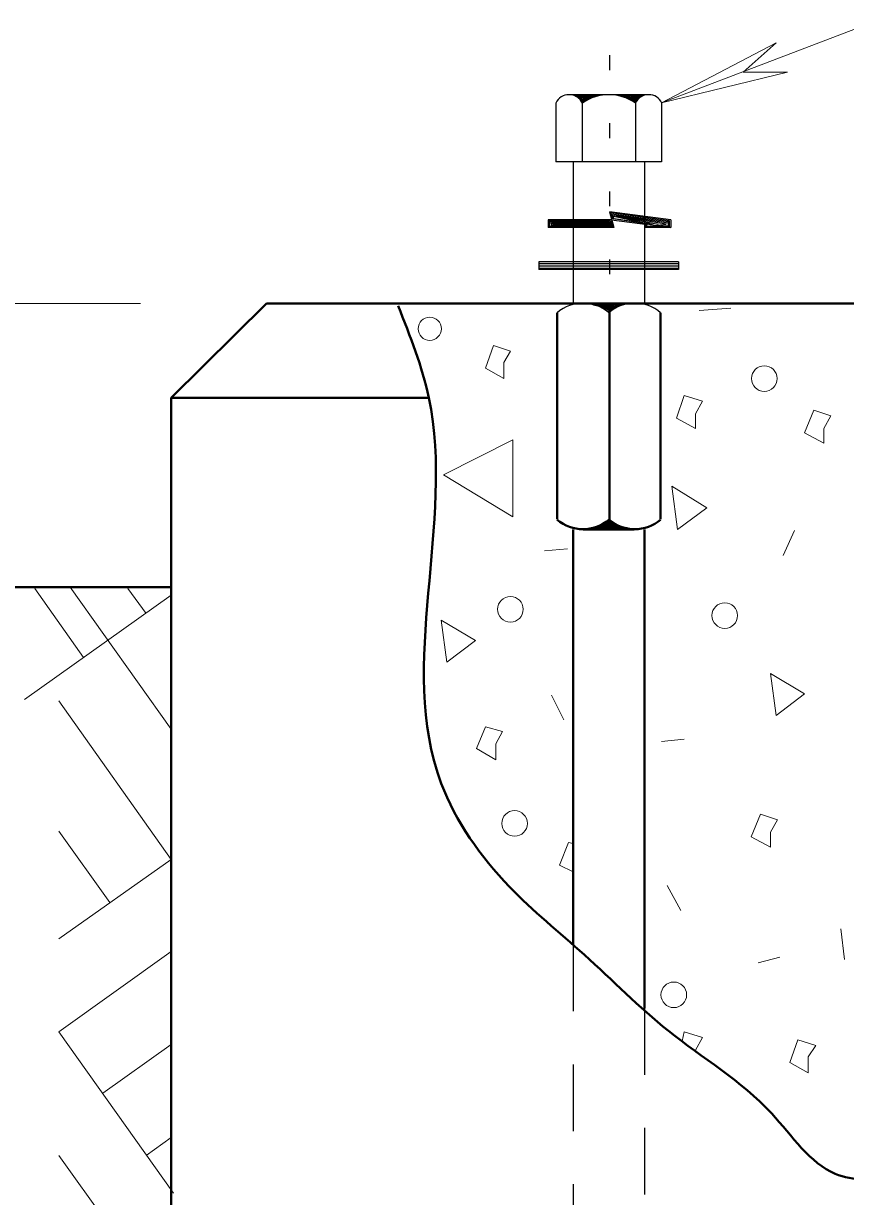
# Model space of a CAD drawing. Extents: x 312583 to 312854, y 144419 to 144597.
# Drawn here: x 312777.02 to 312782.57, y 144538.19 to 144546.12 of the extents above; entities that cross this region are included whole.
import ezdxf

# ---------------------------------------------------------------- set-up
doc = ezdxf.new("R2010")
doc.units = 0
doc.header["$LTSCALE"] = 0.3
doc.linetypes.add('DOTTED', pattern=[1.5, 0.3, -1.2])
doc.linetypes.add('SHORT_DASHED', pattern=[2.7, 1.5, -1.2])
doc.layers.add('1', color=7, linetype='Continuous', lineweight=25)
doc.layers.add('2', color=7, linetype='Continuous', lineweight=13)

msp = doc.modelspace()

# ---------------------------------------------------------------- linework, layer by layer
at = {"layer": '1', "linetype": 'DOTTED'}
msp.add_line((312780.976, 144545.9033), (312780.976, 144544.2243), dxfattribs=at)
at = {"layer": '1'}
for p, q in [((312781.2443, 144545.6349), (312780.7076, 144545.6349)), ((312780.6156, 144545.5813), (312780.6156, 144545.1826)), ((312780.792, 144545.5813), (312780.792, 144545.1826)), ((312781.1523, 144545.5813), (312781.1523, 144545.1826)), ((312781.3286, 144545.5813), (312781.3286, 144545.1826)), ((312781.3286, 144545.1826), (312780.6156, 144545.1826)), ((312780.7306, 144545.1826), (312780.7306, 144544.2243)), ((312781.2136, 144545.1826), (312781.2136, 144544.2243)), ((312780.562, 144544.7916), (312780.562, 144544.7379)), ((312780.9913, 144544.7916), (312780.562, 144544.7916)), ((312781.39, 144544.7916), (312781.39, 144544.7379)), ((312781.0066, 144544.7379), (312780.562, 144544.7379)), ((312781.4436, 144544.5079), (312780.5006, 144544.5079)), ((312780.5006, 144544.5079), (312780.5006, 144544.4543)), ((312781.4436, 144544.4926), (312780.5006, 144544.4926)), ((312781.4436, 144544.4773), (312780.5006, 144544.4773)), ((312781.4436, 144544.4619), (312780.5006, 144544.4619)), ((312781.4436, 144544.4543), (312780.5006, 144544.4543)), ((312781.4436, 144544.5079), (312781.4436, 144544.4543)), ((312781.2136, 144544.2243), (312780.7306, 144544.2243)), ((312781.1446, 144544.2243), (312780.7996, 144544.2243))]:
    msp.add_line(p, q, dxfattribs=at)
at = {"layer": '1', "lineweight": 40}
for p, q in [((312778.0166, 144543.5879), (312778.6606, 144544.2243)), ((312778.6606, 144544.2243), (312839.994, 144544.2243)), ((312780.976, 144544.2243), (312780.976, 144542.6986)), ((312780.6233, 144544.1629), (312780.6233, 144542.7676)), ((312781.321, 144544.1629), (312781.321, 144542.7676)), ((312778.0166, 144543.5879), (312778.0166, 144521.2243)), ((312778.0166, 144543.5879), (312779.757, 144543.5879)), ((312780.7306, 144542.6986), (312780.7306, 144539.8926)), ((312781.1446, 144542.6986), (312780.7996, 144542.6986)), ((312781.2136, 144542.6986), (312781.2136, 144539.4633)), ((312778.0166, 144542.3076), (312772.512, 144542.3076))]:
    msp.add_line(p, q, dxfattribs=at)
at = {"layer": '1', "linetype": 'SHORT_DASHED'}
for p, q in [((312780.7306, 144539.8926), (312780.7306, 144536.3966)), ((312781.2136, 144539.4633), (312781.2136, 144535.9213))]:
    msp.add_line(p, q, dxfattribs=at)
at = {"layer": '1'}
for points in [[(312780.7306, 144545.6349), (312780.93, 144545.6349), (312780.8916, 144545.6273), (312780.8686, 144545.6196), (312780.8303, 144545.6119), (312780.792, 144545.5813), (312780.7843, 144545.6043), (312780.7613, 144545.6196), (312780.7383, 144545.6349), (312780.9146, 144545.6349), (312780.861, 144545.6196), (312780.8226, 144545.6043), (312780.7996, 144545.5889), (312780.769, 144545.6196), (312780.746, 144545.6273), (312780.8916, 144545.6349), (312780.838, 144545.6196), (312780.7996, 144545.5966), (312780.7613, 144545.6273), (312780.8763, 144545.6273), (312780.792, 144545.5966), (312780.7613, 144545.6273), (312780.861, 144545.6273), (312780.792, 144545.6043), (312780.769, 144545.6273), (312780.8456, 144545.6273), (312780.792, 144545.6043), (312780.7843, 144545.6196), (312780.8303, 144545.6196), (312780.7996, 144545.6119), (312780.792, 144545.6196), (312780.8073, 144545.6196), (312780.7996, 144545.6119)], [(312781.2213, 144545.6349), (312781.022, 144545.6349), (312781.0526, 144545.6273), (312781.0756, 144545.6196), (312781.114, 144545.6119), (312781.1523, 144545.5813), (312781.1676, 144545.6043), (312781.183, 144545.6196), (312781.2136, 144545.6349), (312781.0373, 144545.6349), (312781.0833, 144545.6196), (312781.1216, 144545.6043), (312781.1523, 144545.5889), (312781.1753, 144545.6196), (312781.1983, 144545.6273), (312781.0603, 144545.6349), (312781.1063, 144545.6196), (312781.1523, 144545.5966), (312781.1906, 144545.6273), (312781.0756, 144545.6273), (312781.1523, 144545.5966), (312781.183, 144545.6273), (312781.0833, 144545.6273), (312781.1523, 144545.6043), (312781.1753, 144545.6273), (312781.0986, 144545.6273), (312781.1523, 144545.6043), (312781.1676, 144545.6196), (312781.1216, 144545.6196), (312781.1523, 144545.6119), (312781.16, 144545.6196), (312781.137, 144545.6196), (312781.1523, 144545.6119)], [(312781.39, 144544.7916), (312780.976, 144544.8453), (312781.0066, 144544.7379)], [(312780.999, 144544.7379), (312780.5696, 144544.7379), (312780.5696, 144544.7839), (312780.9836, 144544.7839), (312780.999, 144544.7456), (312780.5696, 144544.7456), (312780.5773, 144544.7763), (312780.976, 144544.7763), (312780.9913, 144544.7533), (312780.585, 144544.7533), (312780.585, 144544.7686), (312780.5926, 144544.7686), (312780.976, 144544.7686), (312780.9836, 144544.7609), (312780.5926, 144544.7609)], [(312781.2136, 144544.7379), (312781.3823, 144544.7456), (312781.3823, 144544.7839), (312780.9836, 144544.8376), (312780.999, 144544.7993), (312781.2136, 144544.7686), (312781.2213, 144544.7456), (312781.3746, 144544.7456), (312781.3746, 144544.7763), (312780.9913, 144544.8299), (312781.0066, 144544.7993), (312781.2213, 144544.7686), (312781.229, 144544.7456), (312781.3746, 144544.7533), (312781.3746, 144544.7686), (312781.0066, 144544.8223), (312781.0066, 144544.8146), (312781.2213, 144544.7686), (312781.2366, 144544.7686), (312781.2826, 144544.7533), (312781.3593, 144544.7609), (312781.022, 144544.8146), (312781.3056, 144544.7609)], [(312780.9913, 144544.7916), (312781.39, 144544.7379), (312781.2136, 144544.7379)], [(312781.0986, 144544.2243), (312780.8456, 144544.2243), (312780.8686, 144544.2166), (312780.8993, 144544.2089), (312780.93, 144544.2013), (312780.9453, 144544.1859), (312780.9683, 144544.1706), (312780.976, 144544.1706), (312781.022, 144544.2013), (312781.0603, 144544.2166), (312781.091, 144544.2243), (312780.861, 144544.2243), (312780.8763, 144544.2243), (312780.8993, 144544.2166), (312780.93, 144544.2089), (312780.953, 144544.1936), (312780.9683, 144544.1859), (312780.976, 144544.1706), (312781.0143, 144544.2013), (312781.0603, 144544.2166), (312780.8916, 144544.2243), (312780.9376, 144544.2089), (312780.976, 144544.1859), (312781.045, 144544.2166), (312780.9146, 144544.2166), (312780.976, 144544.1783), (312781.0296, 144544.2166), (312780.9223, 144544.2166), (312780.9683, 144544.1936), (312781.0066, 144544.2089), (312780.9376, 144544.2089), (312780.976, 144544.2013), (312781.0143, 144544.2089), (312780.9836, 144544.1936), (312780.9836, 144544.2089), (312780.976, 144544.1859), (312780.9606, 144544.2013), (312780.953, 144544.2013), (312780.9376, 144544.2089)]]:
    msp.add_lwpolyline(points, dxfattribs=at)
at = {"layer": '1', "lineweight": 40}
msp.add_lwpolyline([(312781.0986, 144542.7063), (312780.8456, 144542.6986), (312780.8686, 144542.7063), (312780.8993, 144542.7139), (312780.93, 144542.7293), (312780.9453, 144542.7369), (312780.9683, 144542.7523), (312780.976, 144542.7599), (312781.022, 144542.7293), (312781.0603, 144542.7139), (312781.091, 144542.7063), (312780.861, 144542.7063), (312780.8763, 144542.7063), (312780.8993, 144542.7139), (312780.93, 144542.7216), (312780.953, 144542.7369), (312780.9683, 144542.7446), (312780.976, 144542.7523), (312781.0143, 144542.7216), (312781.0603, 144542.7063), (312780.8916, 144542.7063), (312780.9376, 144542.7216), (312780.976, 144542.7446), (312781.045, 144542.7139), (312780.9146, 144542.7063), (312780.976, 144542.7446), (312781.0296, 144542.7139), (312780.9223, 144542.7139), (312780.9683, 144542.7369), (312781.0066, 144542.7139), (312780.9376, 144542.7139), (312780.976, 144542.7293), (312781.0143, 144542.7216), (312780.9836, 144542.7369), (312780.9836, 144542.7216), (312780.976, 144542.7446), (312780.9606, 144542.7216), (312780.953, 144542.7216), (312780.9376, 144542.7216)], dxfattribs=at)
at = {"layer": '1'}
for centre, radius, start, end in [((312780.7041, 144545.5372), 0.0993, 25.60064, 154.39936), ((312780.9728, 144545.3239), 0.3126, 55.04559, 124.95441), ((312781.2414, 144545.5372), 0.0993, 25.60064, 154.39936), ((312780.798, 144543.9547), 0.272, 50.00693, 129.99306), ((312781.1476, 144543.9547), 0.272, 50.00694, 129.99307)]:
    msp.add_arc(centre, radius, start, end, dxfattribs=at)
at = {"layer": '1', "lineweight": 40}
for centre, start, end in [((312780.798, 144542.9721), 230.00694, 309.99307), ((312781.1476, 144542.9721), 230.00693, 309.99306)]:
    msp.add_arc(centre, 0.272, start, end, dxfattribs=at)
msp.add_spline([(312779.55, 144544.2089), (312779.757, 144543.5879), (312779.8413, 144540.9813), (312780.3013, 144540.2836), (312780.8073, 144539.8236), (312781.3746, 144539.3099), (312782.0723, 144538.7503), (312782.5016, 144538.3439), (312782.908, 144538.2903), (312783.5903, 144538.1906), (312785.1926, 144538.1906), (312785.783, 144538.1063), (312785.9746, 144538.3746), (312786.818, 144538.1906), (312788.0446, 144537.8379), (312789.256, 144538.9113), (312790.061, 144539.6933), (312791.349, 144540.6286), (312793.235, 144542.0316), (312794.3083, 144543.4576), (312794.523, 144543.9406), (312795.0136, 144544.2243)], degree=3, dxfattribs=at)
at = {"layer": '2'}
for p, q in [((312782.7316, 144546.1179), (312781.3286, 144545.5813)), ((312781.3286, 144545.5813), (312782.103, 144545.9876)), ((312782.103, 144545.9876), (312781.8806, 144545.7883)), ((312781.3286, 144545.5813), (312782.1796, 144545.7883)), ((312782.1796, 144545.7883), (312781.8806, 144545.7883)), ((312777.8096, 144544.2243), (312769.6563, 144544.2243)), ((312781.5816, 144544.1783), (312781.7963, 144544.1936)), ((312782.2256, 144542.6909), (312782.149, 144542.5223)), ((312780.539, 144542.5529), (312780.6923, 144542.5683)), ((312777.3343, 144542.3076), (312778.0166, 144541.3493)), ((312777.0276, 144541.5486), (312778.0166, 144542.2539)), ((312777.0966, 144542.2999), (312777.4263, 144541.8323)), ((312777.7253, 144542.2999), (312777.848, 144542.1313)), ((312777.2576, 144541.5409), (312778.0166, 144540.4676)), ((312780.585, 144541.5793), (312780.6693, 144541.4106)), ((312781.3286, 144541.2649), (312781.482, 144541.2803)), ((312777.2576, 144540.6593), (312777.6026, 144540.1763)), ((312778.0166, 144540.4676), (312777.2576, 144539.9309)), ((312781.367, 144540.2913), (312781.459, 144540.1226)), ((312782.54, 144539.9999), (312782.563, 144539.7929)), ((312778.0166, 144539.8466), (312777.2576, 144539.3023)), ((312781.9803, 144539.7699), (312782.126, 144539.8083)), ((312777.2576, 144539.3023), (312778.032, 144538.2136)), ((312778.0166, 144539.2179), (312777.5566, 144538.8883)), ((312781.5586, 144539.1643), (312781.5586, 144539.1796)), ((312778.0166, 144538.5893), (312777.848, 144538.4666)), ((312777.2576, 144538.4666), (312778.0013, 144537.4316))]:
    msp.add_line(p, q, dxfattribs=at)
for points in [[(312780.263, 144543.8256), (312780.309, 144543.9023), (312780.194, 144543.9406), (312780.1403, 144543.7873), (312780.263, 144543.7183)], [(312781.5586, 144543.4806), (312781.6046, 144543.5649), (312781.482, 144543.6033), (312781.4283, 144543.4499), (312781.5586, 144543.3809)], [(312782.425, 144543.3809), (312782.471, 144543.4653), (312782.356, 144543.5036), (312782.2946, 144543.3503), (312782.425, 144543.2813)], [(312780.3243, 144542.7829), (312780.3243, 144543.3043), (312779.8566, 144543.0666)], [(312781.436, 144542.6986), (312781.6353, 144542.8443), (312781.3976, 144542.9899)], [(312779.8796, 144541.8016), (312780.0713, 144541.9473), (312779.8413, 144542.0853)], [(312782.103, 144541.4413), (312782.2946, 144541.5869), (312782.0646, 144541.7249)], [(312780.2093, 144541.2496), (312780.2553, 144541.3339), (312780.1403, 144541.3646), (312780.079, 144541.2189), (312780.2093, 144541.1423)], [(312782.0646, 144540.6516), (312782.1106, 144540.7359), (312781.9956, 144540.7743), (312781.9343, 144540.6209), (312782.0646, 144540.5519)], [(312782.3176, 144539.1336), (312782.3713, 144539.2103), (312782.2486, 144539.2486), (312782.195, 144539.0953), (312782.3176, 144539.0263)]]:
    msp.add_lwpolyline(points, close=True, dxfattribs=at)
for points in [[(312780.7306, 144540.5749), (312780.7, 144540.5826), (312780.6386, 144540.4293), (312780.7306, 144540.3833)], [(312781.5586, 144539.1796), (312781.6046, 144539.2639), (312781.482, 144539.3023), (312781.4666, 144539.2409)]]:
    msp.add_lwpolyline(points, dxfattribs=at)
for centre, radius in [((312779.7634, 144544.0545), 0.0784), ((312782.0223, 144543.7181), 0.0865), ((312780.3081, 144542.1586), 0.0865), ((312781.7552, 144542.1164), 0.0865), ((312780.3362, 144540.7115), 0.0865), ((312781.4112, 144539.5533), 0.0865)]:
    msp.add_circle(centre, radius, dxfattribs=at)

doc.saveas('drawing.dxf')
